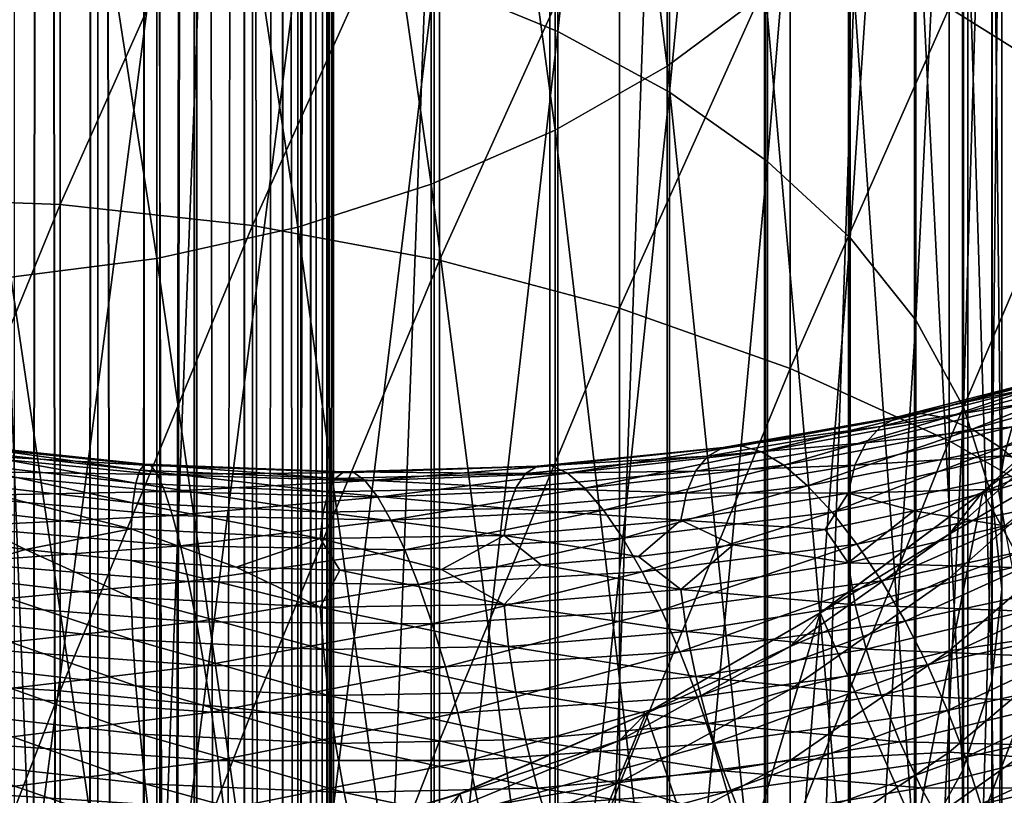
# Model space of a CAD drawing. Header units: metres. Extents: x -44 to 117, y -432 to 89.
# Tile 897 of 1056: x 1.15 to 8.52, y -79.23 to -73.42. Entities that reach past the tile are written whole.
import ezdxf

# ---------------------------------------------------------------- set-up
doc = ezdxf.new("R2010")
doc.units = ezdxf.units.M
doc.layers.add('solid_125568', color=7, linetype='CONTINUOUS')

msp = doc.modelspace()

# ---------------------------------------------------------------- linework, layer by layer
at = {"layer": 'solid_125568'}
for points in [[(2.474857, -15, 447.525116), (2.48031, -205, 447.530579), (2.063026, -205, 447.172638)], [(2.44949, -21, 447.5), (2.474857, -15, 447.525116), (2.063026, -205, 447.172638)], [(2.44949, -21, 452.5), (2.473318, -205, 452.47644), (2.474878, -15, 452.474854)], [(2.474878, -15, 452.474854), (2.473318, -205, 452.47644), (2.83059, -205, 452.058594)], [(2.474857, -15, 447.525116), (2.83155, -15, 447.942749), (2.48031, -205, 447.530579)], [(2.831564, -15, 452.057251), (2.474878, -15, 452.474854), (2.83059, -205, 452.058594)], [(2.83155, -15, 447.942749), (2.836399, -205, 447.949432), (2.48031, -205, 447.530579)], [(2.831564, -15, 452.057251), (2.83059, -205, 452.058594), (3.118023, -205, 451.589935)], [(2.83155, -15, 447.942749), (3.118521, -15, 448.411041), (2.836399, -205, 447.949432)], [(3.118528, -15, 451.588959), (2.831564, -15, 452.057251), (3.118023, -205, 451.589935)], [(3.118521, -15, 448.411041), (3.122506, -205, 448.418884), (2.836399, -205, 447.949432)], [(3.118528, -15, 451.588959), (3.118023, -205, 451.589935), (3.328528, -205, 451.082092)], [(3.118521, -15, 448.411041), (3.328702, -15, 448.918457), (3.122506, -205, 448.418884)], [(3.328704, -15, 451.081543), (3.118528, -15, 451.588959), (3.328528, -205, 451.082092)], [(3.328702, -15, 448.918457), (3.331574, -205, 448.927338), (3.122506, -205, 448.418884)], [(3.328704, -15, 451.081543), (3.328528, -205, 451.082092), (3.456909, -205, 450.547516)], [(3.328702, -15, 448.918457), (3.456913, -15, 449.452484), (3.331574, -205, 448.927338)], [(3.456913, -15, 450.547485), (3.328704, -15, 451.081543), (3.456909, -205, 450.547516)], [(3.456913, -15, 449.452484), (3.458443, -205, 449.46225), (3.331574, -205, 448.927338)], [(3.456913, -15, 450.547485), (3.456909, -205, 450.547516), (3.5, -205, 450)], [(3.456913, -15, 449.452484), (3.5, -15, 450), (3.458443, -205, 449.46225)], [(3.5, -15, 450), (3.456913, -15, 450.547485), (3.5, -205, 450)], [(3.5, -15, 450), (3.5, -205, 450), (3.458443, -205, 449.46225)], [(2.090868, -21.306822, 447.193176), (2.44949, -21, 447.5), (2.063026, -205, 447.172638)], [(2.44949, -21, 452.5), (2.090868, -21.30682, 452.806824), (2.473318, -205, 452.47644)], [(1.716967, -21.549931, 446.950073), (2.090868, -21.306822, 447.193176), (2.063026, -205, 447.172638)], [(2.090868, -21.30682, 452.806824), (1.716968, -21.549931, 453.049927), (2.055024, -205, 452.83316)], [(2.090868, -21.30682, 452.806824), (2.055024, -205, 452.83316), (2.473318, -205, 452.47644)], [(1.336233, -21.73488, 446.765106), (1.716967, -21.549931, 446.950073), (1.594842, -205, 446.884491)], [(1.716968, -21.549931, 453.049927), (1.336233, -21.73488, 453.234894), (1.586027, -205, 453.120026)], [(1.716968, -21.549931, 453.049927), (1.586027, -205, 453.120026), (2.055024, -205, 452.83316)], [(1.716967, -21.549931, 446.950073), (2.063026, -205, 447.172638), (1.594842, -205, 446.884491)], [(0.953611, -21.867588, 446.632416), (1.336233, -21.73488, 446.765106), (1.087309, -205, 446.673187)], [(1.336233, -21.73488, 453.234894), (0.953612, -21.867586, 453.367584), (1.077899, -205, 453.329895)], [(1.336233, -21.73488, 453.234894), (1.077899, -205, 453.329895), (1.586027, -205, 453.120026)], [(1.336233, -21.73488, 446.765106), (1.594842, -205, 446.884491), (1.087309, -205, 446.673187)], [(0.000016, -93, 354.5), (1.73544, -93, 354.402527), (0.00006, -48, 354.5)], [(1.73544, -93, 354.402527), (1.73526, -48, 354.402557), (0.00006, -48, 354.5)], [(1.73544, -93, 354.402527), (3.448681, -48, 354.111481), (1.73526, -48, 354.402557)], [(1.73544, -93, 354.402527), (3.44908, -93, 354.111389), (3.448681, -48, 354.111481)], [(3.44908, -93, 354.111389), (5.118826, -48, 353.630371), (3.448681, -48, 354.111481)], [(3.44908, -93, 354.111389), (5.119324, -93, 353.630188), (5.118826, -48, 353.630371)], [(5.119324, -93, 353.630188), (6.724775, -48, 352.96521), (5.118826, -48, 353.630371)], [(5.119324, -93, 353.630188), (6.725178, -93, 352.965027), (6.724775, -48, 352.96521)], [(6.725178, -93, 352.965027), (8.246156, -48, 352.124451), (6.724775, -48, 352.96521)], [(6.725178, -93, 352.965027), (8.246531, -93, 352.124207), (8.246156, -48, 352.124451)], [(8.246531, -93, 352.124207), (9.663789, -48, 351.118622), (8.246156, -48, 352.124451)], [(8.246531, -93, 352.124207), (9.664078, -93, 351.118408), (9.663789, -48, 351.118622)], [(4.252891, -73.128647, 910.017212), (5.178002, -73.510963, 909.53064), (5.178002, -65.387512, 902.91156)], [(5.178002, -65.387512, 902.91156), (5.178002, -73.510963, 909.53064), (6.01434, -65.869667, 902.357666)], [(5.178002, -73.510963, 909.53064), (6.01434, -73.964684, 908.953247), (6.01434, -65.869667, 902.357666)], [(6.01434, -65.869667, 902.357666), (6.01434, -73.964684, 908.953247), (6.747565, -66.419449, 901.726135)], [(6.01434, -73.964684, 908.953247), (6.747565, -74.482033, 908.294861), (6.747565, -66.419449, 901.726135)], [(6.747565, -66.419449, 901.726135), (6.747565, -74.482033, 908.294861), (7.365107, -67.027405, 901.02771)], [(5.997018, -66.464279, 886.694702), (5.997018, -73.768776, 893.283569), (5.158569, -66.971985, 886.16748)], [(6.732651, -73.22039, 893.913574), (5.997018, -73.768776, 893.283569), (5.997018, -66.464279, 886.694702)], [(5.158569, -66.971985, 886.16748), (5.158569, -74.249352, 892.731506), (4.231679, -67.399345, 885.723694)], [(5.997018, -73.768776, 893.283569), (5.158569, -74.249352, 892.731506), (5.158569, -66.971985, 886.16748)], [(6.747565, -74.482033, 908.294861), (7.365107, -75.054138, 907.566833), (7.365107, -67.027405, 901.02771)], [(7.365107, -67.027405, 901.02771), (7.365107, -75.054138, 907.566833), (7.856378, -67.683136, 900.274475)], [(4.231679, -67.399345, 885.723694), (4.231679, -74.653877, 892.266846), (3.232239, -67.739037, 885.370911)], [(5.158569, -74.249352, 892.731506), (4.231679, -74.653877, 892.266846), (4.231679, -67.399345, 885.723694)], [(7.365107, -75.054138, 907.566833), (7.856378, -75.671196, 906.781555), (7.856378, -67.683136, 900.274475)], [(7.856378, -67.683136, 900.274475), (7.856378, -75.671196, 906.781555), (8.212955, -68.375389, 899.479248)], [(3.232239, -67.739037, 885.370911), (3.232239, -74.97541, 891.897461), (2.177384, -67.985237, 885.115295)], [(4.231679, -74.653877, 892.266846), (3.232239, -74.97541, 891.897461), (3.232239, -67.739037, 885.370911)], [(2.177384, -67.985237, 885.115295), (2.177384, -75.208466, 891.629761), (1.085199, -68.133713, 884.96106)], [(3.232239, -74.97541, 891.897461), (2.177384, -75.208466, 891.629761), (2.177384, -67.985237, 885.115295)], [(2.177384, -75.208466, 891.629761), (1.085199, -75.348999, 891.468262), (1.085199, -68.133713, 884.96106)], [(7.856378, -75.671196, 906.781555), (8.212955, -76.322617, 905.952576), (8.212955, -68.375389, 899.479248)], [(8.212955, -68.375389, 899.479248), (8.212955, -76.322617, 905.952576), (8.428726, -69.0923, 898.655701)], [(8.212955, -76.322617, 905.952576), (8.428726, -76.997253, 905.093994), (8.428726, -69.0923, 898.655701)], [(8.428726, -69.0923, 898.655701), (8.428726, -76.997253, 905.093994), (8.499991, -69.821579, 897.817932)], [(8.499991, -69.821579, 897.817932), (8.499991, -77.683517, 904.220703), (8.425529, -70.55072, 896.980347)], [(8.428726, -76.997253, 905.093994), (8.499991, -77.683517, 904.220703), (8.499991, -69.821579, 897.817932)], [(8.425529, -70.55072, 896.980347), (8.425529, -78.369652, 903.347473), (8.206614, -71.26722, 896.157227)], [(8.499991, -77.683517, 904.220703), (8.425529, -78.369652, 903.347473), (8.425529, -70.55072, 896.980347)], [(9.192389, -74.012985, 200.850266), (8.105368, -73.332054, 200.157455), (9.192389, -71.066658, 203.98555)], [(8.206614, -71.26722, 896.157227), (8.206614, -79.043892, 902.489441), (7.847002, -71.958794, 895.362793)], [(8.425529, -78.369652, 903.347473), (8.206614, -79.043892, 902.489441), (8.206614, -71.26722, 896.157227)], [(0, -74.753578, 195.039856), (0, -71.343979, 198.134705), (1.455538, -71.401276, 198.192993)], [(1.455538, -74.806068, 195.102524), (0, -74.753578, 195.039856), (1.455538, -71.401276, 198.192993)], [(1.455538, -74.806068, 195.102524), (1.455538, -71.401276, 198.192993), (2.892772, -71.572449, 198.367157)], [(2.892772, -74.962891, 195.289703), (1.455538, -74.806068, 195.102524), (2.892772, -71.572449, 198.367157)], [(2.892772, -74.962891, 195.289703), (2.892772, -71.572449, 198.367157), (4.293628, -71.855347, 198.654984)], [(4.293628, -75.222061, 195.599075), (2.892772, -74.962891, 195.289703), (4.293628, -71.855347, 198.654984)], [(4.293628, -75.222061, 195.599075), (4.293628, -71.855347, 198.654984), (5.640489, -72.246407, 199.052872)], [(7.847002, -71.958794, 895.362793), (7.847002, -79.694687, 901.661255), (7.352857, -72.613594, 894.610596)], [(8.206614, -79.043892, 902.489441), (7.847002, -79.694687, 901.661255), (7.847002, -71.958794, 895.362793)], [(5.640489, -75.580322, 196.026718), (4.293628, -75.222061, 195.599075), (5.640489, -72.246407, 199.052872)], [(5.640489, -75.580322, 196.026718), (5.640489, -72.246407, 199.052872), (6.916417, -72.740715, 199.555801)], [(1.109473, -72.468918, 910.85675), (1.109473, -80.98526, 917.106445), (2.201037, -72.603119, 910.685974)], [(1.109473, -80.98526, 917.106445), (2.201037, -81.11071, 916.929138), (2.201037, -72.603119, 910.685974)], [(2.201037, -72.603119, 910.685974), (2.201037, -81.11071, 916.929138), (3.254865, -72.824303, 910.404541)], [(7.352857, -72.613594, 894.610596), (7.352857, -80.310867, 900.877136), (6.732651, -73.22039, 893.913574)], [(7.847002, -79.694687, 901.661255), (7.352857, -80.310867, 900.877136), (7.352857, -72.613594, 894.610596)], [(6.916417, -76.033173, 196.567291), (5.640489, -75.580322, 196.026718), (6.916417, -72.740715, 199.555801)], [(6.916417, -76.033173, 196.567291), (6.916417, -72.740715, 199.555801), (8.105368, -73.332054, 200.157455)], [(2.201037, -81.11071, 916.929138), (3.254865, -81.317474, 916.636963), (3.254865, -72.824303, 910.404541)], [(3.254865, -72.824303, 910.404541), (3.254865, -81.317474, 916.636963), (4.252891, -73.128647, 910.017212)], [(3.254865, -81.317474, 916.636963), (4.252891, -81.601974, 916.234802), (4.252891, -73.128647, 910.017212)], [(4.252891, -73.128647, 910.017212), (4.252891, -81.601974, 916.234802), (5.178002, -73.510963, 909.53064)], [(6.732651, -73.22039, 893.913574), (6.732651, -80.881874, 900.150452), (5.997018, -73.768776, 893.283569)], [(7.352857, -80.310867, 900.877136), (6.732651, -80.881874, 900.150452), (6.732651, -73.22039, 893.913574)], [(8.105368, -76.574921, 197.213959), (6.916417, -76.033173, 196.567291), (8.105368, -73.332054, 200.157455)], [(8.105368, -76.574921, 197.213959), (8.105368, -73.332054, 200.157455), (9.192389, -74.012985, 200.850266)], [(4.252891, -81.601974, 916.234802), (5.178002, -81.959366, 915.729675), (5.178002, -73.510963, 909.53064)], [(5.178002, -73.510963, 909.53064), (5.178002, -81.959366, 915.729675), (6.01434, -73.964684, 908.953247)], [(5.997018, -73.768776, 893.283569), (5.997018, -81.397919, 899.493713), (5.158569, -74.249352, 892.731506)], [(6.732651, -80.881874, 900.150452), (5.997018, -81.397919, 899.493713), (5.997018, -73.768776, 893.283569)], [(5.178002, -81.959366, 915.729675), (6.01434, -82.383499, 915.130188), (6.01434, -73.964684, 908.953247)], [(6.01434, -73.964684, 908.953247), (6.01434, -82.383499, 915.130188), (6.747565, -74.482033, 908.294861)], [(9.192389, -77.198746, 197.958603), (8.105368, -76.574921, 197.213959), (9.192389, -74.012985, 200.850266)], [(5.158569, -74.249352, 892.731506), (5.158569, -81.850143, 898.918213), (4.231679, -74.653877, 892.266846)], [(5.997018, -81.397919, 899.493713), (5.158569, -81.850143, 898.918213), (5.158569, -74.249352, 892.731506)], [(6.01434, -82.383499, 915.130188), (6.747565, -82.867119, 914.446655), (6.747565, -74.482033, 908.294861)], [(6.747565, -74.482033, 908.294861), (6.747565, -82.867119, 914.446655), (7.365107, -75.054138, 907.566833)], [(4.231679, -74.653877, 892.266846), (4.231679, -82.23082, 898.433777), (3.232239, -74.97541, 891.897461)], [(5.158569, -81.850143, 898.918213), (4.231679, -82.23082, 898.433777), (4.231679, -74.653877, 892.266846)], [(0, -78.356697, 192.254593), (0, -74.753578, 195.039856), (1.455538, -74.806068, 195.102524)], [(1.455538, -78.445297, 192.291885), (0, -78.356697, 192.254593), (1.455538, -74.806068, 195.102524)], [(1.455538, -78.445297, 192.291885), (1.455538, -74.806068, 195.102524), (2.892772, -74.962891, 195.289703)], [(2.892772, -78.586769, 192.490921), (1.455538, -78.445297, 192.291885), (2.892772, -74.962891, 195.289703)], [(3.232239, -74.97541, 891.897461), (3.232239, -82.533386, 898.048706), (2.177384, -75.208466, 891.629761)], [(2.892772, -78.586769, 192.490921), (2.892772, -74.962891, 195.289703), (4.293628, -75.222061, 195.599075)], [(4.231679, -82.23082, 898.433777), (3.232239, -82.533386, 898.048706), (3.232239, -74.97541, 891.897461)], [(6.747565, -82.867119, 914.446655), (7.365107, -83.401917, 913.690796), (7.365107, -75.054138, 907.566833)], [(7.365107, -75.054138, 907.566833), (7.365107, -83.401917, 913.690796), (7.856378, -75.671196, 906.781555)], [(2.177384, -75.208466, 891.629761), (2.177384, -82.752693, 897.769653), (1.085199, -75.348999, 891.468262)], [(3.232239, -82.533386, 898.048706), (2.177384, -82.752693, 897.769653), (2.177384, -75.208466, 891.629761)], [(4.293628, -78.820587, 192.81987), (2.892772, -78.586769, 192.490921), (4.293628, -75.222061, 195.599075)], [(4.293628, -78.820587, 192.81987), (4.293628, -75.222061, 195.599075), (5.640489, -75.580322, 196.026718)], [(2.177384, -82.752693, 897.769653), (1.085199, -82.884941, 897.601318), (1.085199, -75.348999, 891.468262)], [(5.640489, -79.143791, 193.274597), (4.293628, -78.820587, 192.81987), (5.640489, -75.580322, 196.026718)], [(5.640489, -79.143791, 193.274597), (5.640489, -75.580322, 196.026718), (6.916417, -76.033173, 196.567291)], [(7.365107, -83.401917, 913.690796), (7.856378, -83.978745, 912.875488), (7.856378, -75.671196, 906.781555)], [(7.856378, -75.671196, 906.781555), (7.856378, -83.978745, 912.875488), (8.212955, -76.322617, 905.952576)], [(8.357936, -76.956947, 266.5), (8.356239, -76.95858, 239.5), (9.455857, -75.921143, 239.5)], [(9.192389, -76.305008, 236.662247), (9.455857, -75.921143, 239.5), (8.356239, -76.95858, 239.5)], [(9.453928, -75.921875, 266.5), (8.357936, -76.956947, 266.5), (9.455857, -75.921143, 239.5)], [(9.211589, -78.528656, 266.5), (8.357936, -76.956947, 266.5), (9.453928, -75.921875, 266.5)], [(6.916417, -79.552338, 193.84938), (5.640489, -79.143791, 193.274597), (6.916417, -76.033173, 196.567291)], [(6.916417, -79.552338, 193.84938), (6.916417, -76.033173, 196.567291), (8.105368, -76.574921, 197.213959)], [(7.733054, -76.393013, 891.639648), (8.962876, -76.077103, 892.539978), (7.895011, -76.370049, 891.294373)], [(8.802794, -76.162971, 892.868958), (8.962876, -76.077103, 892.539978), (7.733054, -76.393013, 891.639648)], [(7.895011, -76.370049, 891.294373), (9.150481, -76.040634, 892.208252), (8.078006, -76.401108, 890.952087)], [(8.962876, -76.077103, 892.539978), (9.150481, -76.040634, 892.208252), (7.895011, -76.370049, 891.294373)], [(9.150481, -76.040634, 892.208252), (9.362463, -76.05674, 891.88147), (8.078006, -76.401108, 890.952087)], [(8.078006, -76.401108, 890.952087), (9.362463, -76.05674, 891.88147), (8.278832, -76.487801, 890.6203)], [(9.362463, -76.05674, 891.88147), (9.595139, -76.127312, 891.566711), (8.278832, -76.487801, 890.6203)], [(7.59487, -76.467056, 891.980164), (8.802794, -76.162971, 892.868958), (7.733054, -76.393013, 891.639648)], [(8.673294, -76.295074, 893.187622), (8.802794, -76.162971, 892.868958), (7.59487, -76.467056, 891.980164)], [(8.278832, -76.487801, 890.6203), (9.595139, -76.127312, 891.566711), (8.492604, -76.626076, 890.305176)], [(9.595139, -76.127312, 891.566711), (9.842867, -76.248672, 891.269775), (8.492604, -76.626076, 890.305176)], [(7.483106, -76.589233, 892.308044), (8.673294, -76.295074, 893.187622), (7.59487, -76.467056, 891.980164)], [(8.577416, -76.470268, 893.488342), (8.673294, -76.295074, 893.187622), (7.483106, -76.589233, 892.308044)], [(8.105368, -77.273376, 236.739227), (9.192389, -76.305008, 236.662247), (8.356239, -76.95858, 239.5)], [(9.192389, -76.642624, 233.839539), (9.192389, -76.305008, 236.662247), (8.105368, -77.273376, 236.739227)], [(8.492604, -76.626076, 890.305176), (9.842867, -76.248672, 891.269775), (8.714148, -76.810371, 890.012756)], [(6.550176, -76.612778, 890.487244), (7.895011, -76.370049, 891.294373), (6.702114, -76.656662, 890.131897)], [(7.733054, -76.393013, 891.639648), (7.895011, -76.370049, 891.294373), (6.550176, -76.612778, 890.487244)], [(7.895011, -76.370049, 891.294373), (8.078006, -76.401108, 890.952087), (6.702114, -76.656662, 890.131897)], [(7.856378, -83.978745, 912.875488), (8.212955, -84.587692, 912.014771), (8.212955, -76.322617, 905.952576)], [(8.212955, -76.322617, 905.952576), (8.212955, -84.587692, 912.014771), (8.428726, -76.997253, 905.093994)], [(8.5182, -76.685387, 893.763428), (9.077578, -76.753189, 894.497192), (9.590042, -76.330971, 894.725952)], [(8.5182, -76.685387, 893.763428), (9.590042, -76.330971, 894.725952), (8.577416, -76.470268, 893.488342)], [(6.4157, -76.624146, 890.844055), (7.733054, -76.393013, 891.639648), (6.550176, -76.612778, 890.487244)], [(7.59487, -76.467056, 891.980164), (7.733054, -76.393013, 891.639648), (6.4157, -76.624146, 890.844055)], [(6.702114, -76.656662, 890.131897), (8.078006, -76.401108, 890.952087), (6.868817, -76.757187, 889.785706)], [(8.078006, -76.401108, 890.952087), (8.278832, -76.487801, 890.6203), (6.868817, -76.757187, 889.785706)], [(6.30098, -76.688019, 891.194336), (7.59487, -76.467056, 891.980164), (6.4157, -76.624146, 890.844055)], [(7.483106, -76.589233, 892.308044), (7.59487, -76.467056, 891.980164), (6.30098, -76.688019, 891.194336)], [(6.868817, -76.757187, 889.785706), (8.278832, -76.487801, 890.6203), (7.046213, -76.90995, 889.455261)], [(8.278832, -76.487801, 890.6203), (8.492604, -76.626076, 890.305176), (7.046213, -76.90995, 889.455261)], [(7.400384, -76.756615, 892.615417), (8.577416, -76.470268, 893.488342), (7.483106, -76.589233, 892.308044)], [(8.5182, -76.685387, 893.763428), (8.577416, -76.470268, 893.488342), (7.400384, -76.756615, 892.615417)], [(0.565927, -76.629974, 889.187927), (2.051197, -76.793114, 889.512878), (0.576592, -76.587975, 888.817993)], [(0.576592, -76.587975, 888.817993), (2.088817, -76.748604, 889.144836), (0.589185, -76.601418, 888.438171)], [(2.051197, -76.793114, 889.512878), (2.088817, -76.748604, 889.144836), (0.576592, -76.587975, 888.817993)], [(0.589185, -76.601418, 888.438171), (2.132986, -76.759247, 888.767212), (0.603383, -76.672615, 888.056946)], [(2.088817, -76.748604, 889.144836), (2.132986, -76.759247, 888.767212), (0.589185, -76.601418, 888.438171)], [(6.208218, -76.801651, 891.530029), (7.483106, -76.589233, 892.308044), (6.30098, -76.688019, 891.194336)], [(7.400384, -76.756615, 892.615417), (7.483106, -76.589233, 892.308044), (6.208218, -76.801651, 891.530029)], [(8.105368, -80.041077, 194.536987), (6.916417, -79.552338, 193.84938), (8.105368, -76.574921, 197.213959)], [(8.105368, -80.041077, 194.536987), (8.105368, -76.574921, 197.213959), (9.192389, -77.198746, 197.958603)], [(0.557411, -76.725105, 889.539612), (2.020859, -76.890404, 889.862915), (0.565927, -76.629974, 889.187927)], [(2.020859, -76.890404, 889.862915), (2.051197, -76.793114, 889.512878), (0.565927, -76.629974, 889.187927)], [(0.603383, -76.672615, 888.056946), (2.182867, -76.8274, 888.388367), (0.618779, -76.802429, 887.682434)], [(2.132986, -76.759247, 888.767212), (2.182867, -76.8274, 888.388367), (0.603383, -76.672615, 888.056946)], [(5.025391, -76.763748, 890.159973), (6.4157, -76.624146, 890.844055), (5.130856, -76.761917, 889.793884)], [(6.30098, -76.688019, 891.194336), (6.4157, -76.624146, 890.844055), (5.025391, -76.763748, 890.159973)], [(5.130856, -76.761917, 889.793884), (6.550176, -76.612778, 890.487244), (5.250009, -76.816345, 889.42804)], [(6.4157, -76.624146, 890.844055), (6.550176, -76.612778, 890.487244), (5.130856, -76.761917, 889.793884)], [(6.550176, -76.612778, 890.487244), (6.702114, -76.656662, 890.131897), (5.250009, -76.816345, 889.42804)], [(5.250009, -76.816345, 889.42804), (6.702114, -76.656662, 890.131897), (5.380694, -76.928215, 889.070251)], [(6.702114, -76.656662, 890.131897), (6.868817, -76.757187, 889.785706), (5.380694, -76.928215, 889.070251)], [(7.046213, -76.90995, 889.455261), (8.492604, -76.626076, 890.305176), (7.230024, -77.109039, 889.146851)], [(8.492604, -76.626076, 890.305176), (8.714148, -76.810371, 890.012756), (7.230024, -77.109039, 889.146851)], [(7.349323, -76.96627, 892.894409), (8.474731, -76.937073, 893.979919), (8.5182, -76.685387, 893.763428)], [(7.349323, -76.96627, 892.894409), (8.5182, -76.685387, 893.763428), (7.400384, -76.756615, 892.615417)], [(8.105368, -77.60183, 233.993103), (9.192389, -76.642624, 233.839539), (8.105368, -77.273376, 236.739227)], [(9.192389, -77.203087, 231.052521), (9.192389, -76.642624, 233.839539), (8.105368, -77.60183, 233.993103)], [(8.5182, -76.685387, 893.763428), (8.474731, -76.937073, 893.979919), (9.077578, -76.753189, 894.497192)], [(0.551239, -76.871048, 889.864502), (1.998511, -77.038101, 890.186523), (0.557411, -76.725105, 889.539612)], [(1.998511, -77.038101, 890.186523), (2.020859, -76.890404, 889.862915), (0.557411, -76.725105, 889.539612)], [(2.051197, -76.793114, 889.512878), (3.513306, -76.855293, 889.956909), (2.088817, -76.748604, 889.144836)], [(2.088817, -76.748604, 889.144836), (3.577457, -76.806267, 889.592834), (2.132986, -76.759247, 888.767212)], [(3.513306, -76.855293, 889.956909), (3.577457, -76.806267, 889.592834), (2.088817, -76.748604, 889.144836)], [(4.93544, -76.819252, 890.518127), (6.30098, -76.688019, 891.194336), (5.025391, -76.763748, 890.159973)], [(6.208218, -76.801651, 891.530029), (6.30098, -76.688019, 891.194336), (4.93544, -76.819252, 890.518127)], [(5.380694, -76.928215, 889.070251), (6.868817, -76.757187, 889.785706), (5.519696, -77.092857, 888.727478)], [(6.868817, -76.757187, 889.785706), (7.046213, -76.90995, 889.455261), (5.519696, -77.092857, 888.727478)], [(6.139586, -76.962303, 891.843079), (7.400384, -76.756615, 892.615417), (6.208218, -76.801651, 891.530029)], [(7.349323, -76.96627, 892.894409), (7.400384, -76.756615, 892.615417), (6.139586, -76.962303, 891.843079)], [(8.518891, -77.211128, 894.198242), (9.077578, -76.753189, 894.497192), (8.474731, -76.937073, 893.979919)], [(0.618779, -76.802429, 887.682434), (2.237457, -76.953995, 888.016418), (0.634911, -76.985733, 887.32196)], [(2.182867, -76.8274, 888.388367), (2.237457, -76.953995, 888.016418), (0.618779, -76.802429, 887.682434)], [(2.020859, -76.890404, 889.862915), (3.461489, -76.956413, 890.303772), (2.051197, -76.793114, 889.512878)], [(3.461489, -76.956413, 890.303772), (3.513306, -76.855293, 889.956909), (2.051197, -76.793114, 889.512878)], [(2.132986, -76.759247, 888.767212), (3.652702, -76.811798, 889.219788), (2.182867, -76.8274, 888.388367)], [(3.577457, -76.806267, 889.592834), (3.652702, -76.811798, 889.219788), (2.132986, -76.759247, 888.767212)], [(3.652702, -76.811798, 889.219788), (3.737703, -76.874336, 888.846069), (2.182867, -76.8274, 888.388367)], [(2.182867, -76.8274, 888.388367), (3.737703, -76.874336, 888.846069), (2.237457, -76.953995, 888.016418)], [(3.513306, -76.855293, 889.956909), (4.93544, -76.819252, 890.518127), (3.577457, -76.806267, 889.592834)], [(4.862733, -76.925835, 890.860168), (4.93544, -76.819252, 890.518127), (3.513306, -76.855293, 889.956909)], [(3.577457, -76.806267, 889.592834), (5.025391, -76.763748, 890.159973), (3.652702, -76.811798, 889.219788)], [(4.93544, -76.819252, 890.518127), (5.025391, -76.763748, 890.159973), (3.577457, -76.806267, 889.592834)], [(3.652702, -76.811798, 889.219788), (5.130856, -76.761917, 889.793884), (3.737703, -76.874336, 888.846069)], [(5.025391, -76.763748, 890.159973), (5.130856, -76.761917, 889.793884), (3.652702, -76.811798, 889.219788)], [(5.130856, -76.761917, 889.793884), (5.250009, -76.816345, 889.42804), (3.737703, -76.874336, 888.846069)], [(3.737703, -76.874336, 888.846069), (5.250009, -76.816345, 889.42804), (3.830871, -76.994926, 888.479675)], [(5.250009, -76.816345, 889.42804), (5.380694, -76.928215, 889.070251), (3.830871, -76.994926, 888.479675)], [(4.862733, -76.925835, 890.860168), (6.208218, -76.801651, 891.530029), (4.93544, -76.819252, 890.518127)], [(6.139586, -76.962303, 891.843079), (6.208218, -76.801651, 891.530029), (4.862733, -76.925835, 890.860168)], [(7.230024, -77.109039, 889.146851), (8.714148, -76.810371, 890.012756), (7.416009, -77.348526, 888.866821)], [(8.714148, -76.810371, 890.012756), (8.938321, -77.035118, 889.749023), (7.416009, -77.348526, 888.866821)], [(0.547602, -77.06546, 890.154175), (1.984857, -77.233826, 890.475342), (0.551239, -76.871048, 889.864502)], [(1.984857, -77.233826, 890.475342), (1.998511, -77.038101, 890.186523), (0.551239, -76.871048, 889.864502)], [(1.998511, -77.038101, 890.186523), (3.423217, -77.10717, 890.624939), (2.020859, -76.890404, 889.862915)], [(3.423217, -77.10717, 890.624939), (3.461489, -76.956413, 890.303772), (2.020859, -76.890404, 889.862915)], [(3.737703, -76.874336, 888.846069), (3.830871, -76.994926, 888.479675), (2.237457, -76.953995, 888.016418)], [(3.461489, -76.956413, 890.303772), (4.862733, -76.925835, 890.860168), (3.513306, -76.855293, 889.956909)], [(2.237457, -76.953995, 888.016418), (2.295357, -77.133987, 887.658508), (0.634911, -76.985733, 887.32196)], [(2.237457, -76.953995, 888.016418), (3.830871, -76.994926, 888.479675), (2.295357, -77.133987, 887.658508)], [(3.423217, -77.10717, 890.624939), (4.808973, -77.080925, 891.177856), (3.461489, -76.956413, 890.303772)], [(4.808973, -77.080925, 891.177856), (4.862733, -76.925835, 890.860168), (3.461489, -76.956413, 890.303772)], [(3.830871, -76.994926, 888.479675), (5.380694, -76.928215, 889.070251), (3.929885, -77.168671, 888.127747)], [(5.380694, -76.928215, 889.070251), (5.519696, -77.092857, 888.727478), (3.929885, -77.168671, 888.127747)], [(4.808973, -77.080925, 891.177856), (6.139586, -76.962303, 891.843079), (4.862733, -76.925835, 890.860168)], [(6.09726, -77.167236, 892.125427), (6.139586, -76.962303, 891.843079), (4.808973, -77.080925, 891.177856)], [(5.519696, -77.092857, 888.727478), (7.046213, -76.90995, 889.455261), (5.663684, -77.304062, 888.40625)], [(7.046213, -76.90995, 889.455261), (7.230024, -77.109039, 889.146851), (5.663684, -77.304062, 888.40625)], [(6.09726, -77.167236, 892.125427), (7.349323, -76.96627, 892.894409), (6.139586, -76.962303, 891.843079)], [(6.09726, -77.167236, 892.125427), (7.177726, -77.238167, 893.027832), (7.349323, -76.96627, 892.894409)], [(8.357936, -76.956947, 266.5), (7.141938, -77.86129, 266.5), (8.356239, -76.95858, 239.5)], [(7.856409, -79.491203, 266.5), (7.141938, -77.86129, 266.5), (8.357936, -76.956947, 266.5)], [(7.141938, -77.86129, 266.5), (7.143617, -77.861343, 239.5), (8.356239, -76.95858, 239.5)], [(8.105368, -77.273376, 236.739227), (8.356239, -76.95858, 239.5), (7.143617, -77.861343, 239.5)], [(7.349323, -76.96627, 892.894409), (7.177726, -77.238167, 893.027832), (7.840832, -77.099136, 893.489746)], [(7.349323, -76.96627, 892.894409), (7.840832, -77.099136, 893.489746), (8.474731, -76.937073, 893.979919)], [(8.518891, -77.211128, 894.198242), (8.474731, -76.937073, 893.979919), (7.840832, -77.099136, 893.489746)], [(9.211589, -78.528656, 266.5), (7.856409, -79.491203, 266.5), (8.357936, -76.956947, 266.5)], [(0.634911, -76.985733, 887.32196), (2.295357, -77.133987, 887.658508), (0.651469, -77.215881, 886.982483)], [(1.984857, -77.233826, 890.475342), (3.399701, -77.305107, 890.912231), (1.998511, -77.038101, 890.186523)], [(3.399701, -77.305107, 890.912231), (3.423217, -77.10717, 890.624939), (1.998511, -77.038101, 890.186523)], [(3.830871, -76.994926, 888.479675), (3.929885, -77.168671, 888.127747), (2.295357, -77.133987, 887.658508)], [(7.416009, -77.348526, 888.866821), (8.938321, -77.035118, 889.749023), (7.599843, -77.622498, 888.621643)], [(8.938321, -77.035118, 889.749023), (9.159904, -77.294754, 889.519897), (7.599843, -77.622498, 888.621643)], [(8.212955, -84.587692, 912.014771), (8.428726, -85.218338, 911.123474), (8.428726, -76.997253, 905.093994)], [(8.428726, -76.997253, 905.093994), (8.428726, -85.218338, 911.123474), (8.499991, -77.683517, 904.220703)], [(0.547602, -77.06546, 890.154175), (0.402541, -77.27681, 890.368713), (1.194585, -77.387527, 890.524475)], [(0.547602, -77.06546, 890.154175), (1.194585, -77.387527, 890.524475), (1.984857, -77.233826, 890.475342)], [(3.399701, -77.305107, 890.912231), (4.775862, -77.281937, 891.462952), (3.423217, -77.10717, 890.624939)], [(4.775862, -77.281937, 891.462952), (4.808973, -77.080925, 891.177856), (3.423217, -77.10717, 890.624939)], [(3.929885, -77.168671, 888.127747), (5.519696, -77.092857, 888.727478), (4.0324, -77.389153, 887.796997)], [(5.519696, -77.092857, 888.727478), (5.663684, -77.304062, 888.40625), (4.0324, -77.389153, 887.796997)], [(4.775862, -77.281937, 891.462952), (6.09726, -77.167236, 892.125427), (4.808973, -77.080925, 891.177856)], [(5.663684, -77.304062, 888.40625), (7.230024, -77.109039, 889.146851), (5.809366, -77.555611, 888.113281)], [(7.230024, -77.109039, 889.146851), (7.416009, -77.348526, 888.866821), (5.809366, -77.555611, 888.113281)], [(7.349941, -77.488663, 893.327942), (7.840832, -77.099136, 893.489746), (7.177726, -77.238167, 893.027832)], [(7.349941, -77.488663, 893.327942), (8.518891, -77.211128, 894.198242), (7.840832, -77.099136, 893.489746)], [(2.295357, -77.133987, 887.658508), (2.355232, -77.360802, 887.321716), (0.651469, -77.215881, 886.982483)], [(2.295357, -77.133987, 887.658508), (3.929885, -77.168671, 888.127747), (2.355232, -77.360802, 887.321716)], [(3.929885, -77.168671, 888.127747), (4.0324, -77.389153, 887.796997), (2.355232, -77.360802, 887.321716)], [(4.775862, -77.281937, 891.462952), (5.780684, -77.441055, 892.198608), (6.09726, -77.167236, 892.125427)], [(6.09726, -77.167236, 892.125427), (5.780684, -77.441055, 892.198608), (6.489542, -77.352585, 892.59668)], [(6.09726, -77.167236, 892.125427), (6.489542, -77.352585, 892.59668), (7.177726, -77.238167, 893.027832)], [(9.192389, -80.603867, 195.328766), (8.105368, -80.041077, 194.536987), (9.192389, -77.198746, 197.958603)], [(0.651469, -77.215881, 886.982483), (2.355232, -77.360802, 887.321716), (0.668185, -77.486229, 886.671082)], [(1.984857, -77.233826, 890.475342), (1.194585, -77.387527, 890.524475), (1.986503, -77.468834, 890.716614)], [(1.984857, -77.233826, 890.475342), (1.986503, -77.468834, 890.716614), (2.772523, -77.520576, 890.944519)], [(1.984857, -77.233826, 890.475342), (2.772523, -77.520576, 890.944519), (3.399701, -77.305107, 890.912231)], [(7.349941, -77.488663, 893.327942), (7.177726, -77.238167, 893.027832), (6.489542, -77.352585, 892.59668)], [(6.916417, -78.114326, 236.806091), (8.105368, -77.273376, 236.739227), (7.143617, -77.861343, 239.5)], [(8.105368, -77.60183, 233.993103), (8.105368, -77.273376, 236.739227), (6.916417, -78.114326, 236.806091)], [(8.578824, -77.521568, 894.357971), (8.518891, -77.211128, 894.198242), (7.349941, -77.488663, 893.327942)], [(8.105368, -78.147087, 231.281693), (9.192389, -77.203087, 231.052521), (8.105368, -77.60183, 233.993103)], [(9.192389, -77.98288, 228.318726), (9.192389, -77.203087, 231.052521), (8.105368, -78.147087, 231.281693)], [(0.547773, -77.577492, 890.58667), (1.194585, -77.387527, 890.524475), (0.402541, -77.27681, 890.368713)], [(3.399701, -77.305107, 890.912231), (2.772523, -77.520576, 890.944519), (3.547467, -77.543076, 891.207153)], [(3.399701, -77.305107, 890.912231), (4.308494, -77.536942, 891.503845), (4.775862, -77.281937, 891.462952)], [(3.399701, -77.305107, 890.912231), (3.547467, -77.543076, 891.207153), (4.308494, -77.536942, 891.503845)], [(4.0324, -77.389153, 887.796997), (5.663684, -77.304062, 888.40625), (4.136107, -77.649925, 887.494446)], [(5.663684, -77.304062, 888.40625), (5.809366, -77.555611, 888.113281), (4.136107, -77.649925, 887.494446)], [(4.775862, -77.281937, 891.462952), (4.308494, -77.536942, 891.503845), (5.0534, -77.502754, 891.834351)], [(4.775862, -77.281937, 891.462952), (5.0534, -77.502754, 891.834351), (5.780684, -77.441055, 892.198608)], [(7.599843, -77.622498, 888.621643), (9.159904, -77.294754, 889.519897), (7.777095, -77.925072, 888.417419)], [(9.159904, -77.294754, 889.519897), (9.373574, -77.583771, 889.33136), (7.777095, -77.925072, 888.417419)], [(0.547773, -77.577492, 890.58667), (1.985125, -77.747032, 890.907288), (1.194585, -77.387527, 890.524475)], [(2.355232, -77.360802, 887.321716), (2.415785, -77.627869, 887.012939), (0.668185, -77.486229, 886.671082)], [(1.985125, -77.747032, 890.907288), (1.986503, -77.468834, 890.716614), (1.194585, -77.387527, 890.524475)], [(2.355232, -77.360802, 887.321716), (4.0324, -77.389153, 887.796997), (2.415785, -77.627869, 887.012939)], [(4.0324, -77.389153, 887.796997), (4.136107, -77.649925, 887.494446), (2.415785, -77.627869, 887.012939)], [(6.097798, -77.686684, 892.558044), (6.489542, -77.352585, 892.59668), (5.780684, -77.441055, 892.198608)], [(5.809366, -77.555611, 888.113281), (7.416009, -77.348526, 888.866821), (5.95336, -77.841309, 887.855103)], [(7.416009, -77.348526, 888.866821), (7.599843, -77.622498, 888.621643), (5.95336, -77.841309, 887.855103)], [(6.097798, -77.686684, 892.558044), (7.349941, -77.488663, 893.327942), (6.489542, -77.352585, 892.59668)], [(0.668185, -77.486229, 886.671082), (2.415785, -77.627869, 887.012939), (0.684699, -77.790108, 886.394714)], [(1.985125, -77.747032, 890.907288), (3.400064, -77.819946, 891.343994), (1.986503, -77.468834, 890.716614)], [(3.400064, -77.819946, 891.343994), (2.772523, -77.520576, 890.944519), (1.986503, -77.468834, 890.716614)], [(6.097798, -77.686684, 892.558044), (5.780684, -77.441055, 892.198608), (5.0534, -77.502754, 891.834351)], [(7.401653, -77.801422, 893.482666), (7.349941, -77.488663, 893.327942), (6.097798, -77.686684, 892.558044)], [(7.401653, -77.801422, 893.482666), (8.578824, -77.521568, 894.357971), (7.349941, -77.488663, 893.327942)], [(3.400064, -77.819946, 891.343994), (3.547467, -77.543076, 891.207153), (2.772523, -77.520576, 890.944519)], [(3.400064, -77.819946, 891.343994), (4.776315, -77.798859, 891.89502), (3.547467, -77.543076, 891.207153)], [(4.776315, -77.798859, 891.89502), (4.308494, -77.536942, 891.503845), (3.547467, -77.543076, 891.207153)], [(4.136107, -77.649925, 887.494446), (5.809366, -77.555611, 888.113281), (4.238611, -77.944572, 887.226746)], [(5.809366, -77.555611, 888.113281), (5.95336, -77.841309, 887.855103), (4.238611, -77.944572, 887.226746)], [(4.776315, -77.798859, 891.89502), (5.0534, -77.502754, 891.834351), (4.308494, -77.536942, 891.503845)], [(4.776315, -77.798859, 891.89502), (6.097798, -77.686684, 892.558044), (5.0534, -77.502754, 891.834351)], [(8.675366, -77.849724, 894.473755), (8.578824, -77.521568, 894.357971), (7.401653, -77.801422, 893.482666)], [(1.999106, -78.064972, 891.050964), (1.985125, -77.747032, 890.907288), (0.547773, -77.577492, 890.58667)], [(0.551643, -77.895599, 890.730042), (1.999106, -78.064972, 891.050964), (0.547773, -77.577492, 890.58667)], [(2.415785, -77.627869, 887.012939), (2.475632, -77.928604, 886.739197), (0.684699, -77.790108, 886.394714)], [(2.415785, -77.627869, 887.012939), (4.136107, -77.649925, 887.494446), (2.475632, -77.928604, 886.739197)], [(5.95336, -77.841309, 887.855103), (7.599843, -77.622498, 888.621643), (6.092179, -78.154961, 887.638367)], [(7.599843, -77.622498, 888.621643), (7.777095, -77.925072, 888.417419), (6.092179, -78.154961, 887.638367)], [(6.916417, -78.434822, 234.126465), (8.105368, -77.60183, 233.993103), (6.916417, -78.114326, 236.806091)], [(8.105368, -78.147087, 231.281693), (8.105368, -77.60183, 233.993103), (6.916417, -78.434822, 234.126465)], [(7.777095, -77.925072, 888.417419), (9.373574, -77.583771, 889.33136), (7.943309, -78.250343, 888.260437)], [(9.373574, -77.583771, 889.33136), (9.573986, -77.896637, 889.189209), (7.943309, -78.250343, 888.260437)], [(4.136107, -77.649925, 887.494446), (4.238611, -77.944572, 887.226746), (2.475632, -77.928604, 886.739197)], [(6.140704, -78.001373, 892.708557), (6.097798, -77.686684, 892.558044), (4.776315, -77.798859, 891.89502)], [(6.140704, -78.001373, 892.708557), (7.401653, -77.801422, 893.482666), (6.097798, -77.686684, 892.558044)], [(8.499991, -77.683517, 904.220703), (8.499991, -85.859856, 910.216736), (8.425529, -78.369652, 903.347473)], [(8.428726, -85.218338, 911.123474), (8.499991, -85.859856, 910.216736), (8.499991, -77.683517, 904.220703)], [(0.684699, -77.790108, 886.394714), (2.475632, -77.928604, 886.739197), (0.700542, -78.120857, 886.160461)], [(3.423995, -78.137253, 891.489014), (3.400064, -77.819946, 891.343994), (1.985125, -77.747032, 890.907288)], [(1.999106, -78.064972, 891.050964), (3.423995, -78.137253, 891.489014), (1.985125, -77.747032, 890.907288)], [(4.809927, -78.115074, 892.042297), (4.776315, -77.798859, 891.89502), (3.400064, -77.819946, 891.343994)], [(3.423995, -78.137253, 891.489014), (4.809927, -78.115074, 892.042297), (3.400064, -77.819946, 891.343994)], [(4.238611, -77.944572, 887.226746), (5.95336, -77.841309, 887.855103), (4.337404, -78.266663, 887.000793)], [(5.95336, -77.841309, 887.855103), (6.092179, -78.154961, 887.638367), (4.337404, -78.266663, 887.000793)], [(4.809927, -78.115074, 892.042297), (6.140704, -78.001373, 892.708557), (4.776315, -77.798859, 891.89502)], [(5.83595, -78.616356, 266.5), (5.834389, -78.617226, 239.5), (7.143617, -77.861343, 239.5)], [(6.916417, -78.114326, 236.806091), (7.143617, -77.861343, 239.5), (5.834389, -78.617226, 239.5)], [(7.141938, -77.86129, 266.5), (5.83595, -78.616356, 266.5), (7.143617, -77.861343, 239.5)], [(6.412508, -80.291, 266.5), (5.83595, -78.616356, 266.5), (7.141938, -77.86129, 266.5)], [(7.48498, -78.134331, 893.590698), (7.401653, -77.801422, 893.482666), (6.140704, -78.001373, 892.708557)], [(7.856409, -79.491203, 266.5), (6.412508, -80.291, 266.5), (7.141938, -77.86129, 266.5)], [(7.48498, -78.134331, 893.590698), (8.675366, -77.849724, 894.473755), (7.401653, -77.801422, 893.482666)], [(8.805408, -78.187508, 894.543884), (8.675366, -77.849724, 894.473755), (7.48498, -78.134331, 893.590698)], [(2.021757, -78.409126, 891.141479), (1.999106, -78.064972, 891.050964), (0.551643, -77.895599, 890.730042)], [(0.558032, -78.240402, 890.819824), (2.021757, -78.409126, 891.141479), (0.551643, -77.895599, 890.730042)], [(2.475632, -77.928604, 886.739197), (2.533276, -78.256424, 886.507385), (0.700542, -78.120857, 886.160461)], [(2.475632, -77.928604, 886.739197), (4.238611, -77.944572, 887.226746), (2.533276, -78.256424, 886.507385)], [(6.092179, -78.154961, 887.638367), (7.777095, -77.925072, 888.417419), (6.222306, -78.490356, 887.469604)], [(7.777095, -77.925072, 888.417419), (7.943309, -78.250343, 888.260437), (6.222306, -78.490356, 887.469604)], [(7.943309, -78.250343, 888.260437), (9.573986, -77.896637, 889.189209), (8.094531, -78.592087, 888.155823)], [(9.573986, -77.896637, 889.189209), (9.756362, -78.227432, 889.098267), (8.094531, -78.592087, 888.155823)], [(4.238611, -77.944572, 887.226746), (4.337404, -78.266663, 887.000793), (2.533276, -78.256424, 886.507385)], [(6.209872, -78.338318, 892.81012), (6.140704, -78.001373, 892.708557), (4.809927, -78.115074, 892.042297)], [(6.209872, -78.338318, 892.81012), (7.48498, -78.134331, 893.590698), (6.140704, -78.001373, 892.708557)], [(8.105368, -78.905731, 228.62207), (9.192389, -77.98288, 228.318726), (8.105368, -78.147087, 231.281693)], [(9.192389, -78.977089, 225.655426), (9.192389, -77.98288, 228.318726), (8.105368, -78.905731, 228.62207)], [(3.462653, -78.479851, 891.581726), (3.423995, -78.137253, 891.489014), (1.999106, -78.064972, 891.050964)], [(2.021757, -78.409126, 891.141479), (3.462653, -78.479851, 891.581726), (1.999106, -78.064972, 891.050964)], [(0.700542, -78.120857, 886.160461), (2.533276, -78.256424, 886.507385), (0.715218, -78.471802, 885.97522)], [(4.864151, -78.455269, 892.138733), (4.809927, -78.115074, 892.042297), (3.423995, -78.137253, 891.489014)], [(3.462653, -78.479851, 891.581726), (4.864151, -78.455269, 892.138733), (3.423995, -78.137253, 891.489014)], [(4.337404, -78.266663, 887.000793), (6.092179, -78.154961, 887.638367), (4.429952, -78.609772, 886.823303)], [(6.092179, -78.154961, 887.638367), (6.222306, -78.490356, 887.469604), (4.429952, -78.609772, 886.823303)], [(4.864151, -78.455269, 892.138733), (6.209872, -78.338318, 892.81012), (4.809927, -78.115074, 892.042297)], [(5.640489, -78.817291, 236.861969), (6.916417, -78.114326, 236.806091), (5.834389, -78.617226, 239.5)], [(6.916417, -78.434822, 234.126465), (6.916417, -78.114326, 236.806091), (5.640489, -78.817291, 236.861969)], [(7.597227, -78.479134, 893.650513), (7.48498, -78.134331, 893.590698), (6.209872, -78.338318, 892.81012)], [(6.916417, -78.966881, 231.480698), (8.105368, -78.147087, 231.281693), (6.916417, -78.434822, 234.126465)], [(8.105368, -78.905731, 228.62207), (8.105368, -78.147087, 231.281693), (6.916417, -78.966881, 231.480698)], [(7.597227, -78.479134, 893.650513), (8.805408, -78.187508, 894.543884), (7.48498, -78.134331, 893.590698)], [(8.965828, -78.52684, 894.566467), (8.805408, -78.187508, 894.543884), (7.597227, -78.479134, 893.650513)], [(8.094531, -78.592087, 888.155823), (9.756362, -78.227432, 889.098267), (8.228368, -78.942734, 888.103821)], [(9.756362, -78.227432, 889.098267), (9.917781, -78.568756, 889.058472), (8.228368, -78.942734, 888.103821)], [(2.052289, -78.77079, 891.177917), (2.021757, -78.409126, 891.141479), (0.558032, -78.240402, 890.819824)], [(0.566663, -78.60318, 890.855164), (2.052289, -78.77079, 891.177917), (0.558032, -78.240402, 890.819824)], [(2.533276, -78.256424, 886.507385), (2.587192, -78.604736, 886.324402), (0.715218, -78.471802, 885.97522)], [(2.533276, -78.256424, 886.507385), (4.337404, -78.266663, 887.000793), (2.587192, -78.604736, 886.324402)], [(4.337404, -78.266663, 887.000793), (4.429952, -78.609772, 886.823303), (2.587192, -78.604736, 886.324402)], [(6.222306, -78.490356, 887.469604), (7.943309, -78.250343, 888.260437), (6.340654, -78.841019, 887.354126)], [(7.943309, -78.250343, 888.260437), (8.094531, -78.592087, 888.155823), (6.340654, -78.841019, 887.354126)], [(0, -82.206711, 189.736969), (0, -78.356697, 192.254593), (1.455538, -78.445297, 192.291885)], [(6.303052, -78.689102, 892.861328), (6.209872, -78.338318, 892.81012), (4.864151, -78.455269, 892.138733)], [(6.303052, -78.689102, 892.861328), (7.597227, -78.479134, 893.650513), (6.209872, -78.338318, 892.81012)], [(8.425529, -78.369652, 903.347473), (8.425529, -86.501259, 909.310181), (8.206614, -79.043892, 902.489441)], [(8.499991, -85.859856, 910.216736), (8.425529, -86.501259, 909.310181), (8.425529, -78.369652, 903.347473)], [(1.455538, -82.296021, 189.778793), (0, -82.206711, 189.736969), (1.455538, -78.445297, 192.291885)], [(1.455538, -82.296021, 189.778793), (1.455538, -78.445297, 192.291885), (2.892772, -78.586769, 192.490921)], [(3.514743, -78.839127, 891.621216), (3.462653, -78.479851, 891.581726), (2.021757, -78.409126, 891.141479)], [(2.052289, -78.77079, 891.177917), (3.514743, -78.839127, 891.621216), (2.021757, -78.409126, 891.141479)], [(5.640489, -79.131142, 234.23793), (6.916417, -78.434822, 234.126465), (5.640489, -78.817291, 236.861969)], [(6.916417, -78.966881, 231.480698), (6.916417, -78.434822, 234.126465), (5.640489, -79.131142, 234.23793)], [(0.715218, -78.471802, 885.97522), (2.587192, -78.604736, 886.324402), (0.728408, -78.836044, 885.844788)], [(4.937204, -78.81089, 892.183105), (4.864151, -78.455269, 892.138733), (3.462653, -78.479851, 891.581726)], [(3.514743, -78.839127, 891.621216), (4.937204, -78.81089, 892.183105), (3.462653, -78.479851, 891.581726)], [(4.429952, -78.609772, 886.823303), (6.222306, -78.490356, 887.469604), (4.51407, -78.967194, 886.69989)], [(6.222306, -78.490356, 887.469604), (6.340654, -78.841019, 887.354126), (4.51407, -78.967194, 886.69989)], [(4.937204, -78.81089, 892.183105), (6.303052, -78.689102, 892.861328), (4.864151, -78.455269, 892.138733)], [(7.735681, -78.827583, 893.660583), (7.597227, -78.479134, 893.650513), (6.303052, -78.689102, 892.861328)], [(7.735681, -78.827583, 893.660583), (8.965828, -78.52684, 894.566467), (7.597227, -78.479134, 893.650513)], [(9.153525, -78.859657, 894.539917), (8.965828, -78.52684, 894.566467), (7.735681, -78.827583, 893.660583)], [(2.892772, -82.421257, 189.988434), (1.455538, -82.296021, 189.778793), (2.892772, -78.586769, 192.490921)], [(2.892772, -82.421257, 189.988434), (2.892772, -78.586769, 192.490921), (4.293628, -78.820587, 192.81987)], [(6.340654, -78.841019, 887.354126), (8.094531, -78.592087, 888.155823), (6.445386, -79.199249, 887.292419)], [(8.094531, -78.592087, 888.155823), (8.228368, -78.942734, 888.103821), (6.445386, -79.199249, 887.292419)], [(8.949187, -79.317497, 266.536713), (7.856409, -79.491203, 266.5), (9.211589, -78.528656, 266.5)], [(8.228368, -78.942734, 888.103821), (9.917781, -78.568756, 889.058472), (8.342757, -79.294388, 888.103394)], [(9.917781, -78.568756, 889.058472), (10.055729, -78.912827, 889.068665), (8.342757, -79.294388, 888.103394)], [(2.089893, -79.141266, 891.159241), (2.052289, -78.77079, 891.177917), (0.566663, -78.60318, 890.855164)], [(0.577238, -78.975189, 890.835022), (2.089893, -79.141266, 891.159241), (0.566663, -78.60318, 890.855164)], [(2.587192, -78.604736, 886.324402), (2.636122, -78.966705, 886.195984), (0.728408, -78.836044, 885.844788)], [(2.587192, -78.604736, 886.324402), (4.429952, -78.609772, 886.823303), (2.636122, -78.966705, 886.195984)], [(4.429952, -78.609772, 886.823303), (4.51407, -78.967194, 886.69989), (2.636122, -78.966705, 886.195984)], [(5.83595, -78.616356, 266.5), (4.445124, -79.215347, 266.5), (5.834389, -78.617226, 239.5)], [(4.877573, -80.926849, 266.5), (4.445124, -79.215347, 266.5), (5.83595, -78.616356, 266.5)], [(4.445124, -79.215347, 266.5), (4.446262, -79.216003, 239.5), (5.834389, -78.617226, 239.5)], [(5.640489, -78.817291, 236.861969), (5.834389, -78.617226, 239.5), (4.446262, -79.216003, 239.5)], [(6.412508, -80.291, 266.5), (4.877573, -80.926849, 266.5), (5.83595, -78.616356, 266.5)], [(6.417973, -79.045319, 892.860901), (6.303052, -78.689102, 892.861328), (4.937204, -78.81089, 892.183105)], [(6.417973, -79.045319, 892.860901), (7.735681, -78.827583, 893.660583), (6.303052, -78.689102, 892.861328)], [(3.57895, -79.206421, 891.606323), (3.514743, -78.839127, 891.621216), (2.052289, -78.77079, 891.177917)], [(2.089893, -79.141266, 891.159241), (3.57895, -79.206421, 891.606323), (2.052289, -78.77079, 891.177917)], [(4.293628, -82.628242, 190.334885), (2.892772, -82.421257, 189.988434), (4.293628, -78.820587, 192.81987)], [(5.027285, -79.173424, 892.174316), (4.937204, -78.81089, 892.183105), (3.514743, -78.839127, 891.621216)], [(4.293628, -79.373428, 236.906189), (5.640489, -78.817291, 236.861969), (4.446262, -79.216003, 239.5)], [(5.640489, -79.131142, 234.23793), (5.640489, -78.817291, 236.861969), (4.293628, -79.373428, 236.906189)], [(4.293628, -82.628242, 190.334885), (4.293628, -78.820587, 192.81987), (5.640489, -79.143791, 193.274597)], [(5.027285, -79.173424, 892.174316), (6.417973, -79.045319, 892.860901), (4.937204, -78.81089, 892.183105)], [(0.728408, -78.836044, 885.844788), (2.636122, -78.966705, 886.195984), (0.740043, -79.205719, 885.769775)], [(3.57895, -79.206421, 891.606323), (5.027285, -79.173424, 892.174316), (3.514743, -78.839127, 891.621216)], [(4.51407, -78.967194, 886.69989), (6.340654, -78.841019, 887.354126), (4.588497, -79.331161, 886.631042)], [(6.340654, -78.841019, 887.354126), (6.445386, -79.199249, 887.292419), (4.588497, -79.331161, 886.631042)], [(7.897656, -79.17141, 893.619507), (7.735681, -78.827583, 893.660583), (6.417973, -79.045319, 892.860901)], [(7.897656, -79.17141, 893.619507), (9.153525, -78.859657, 894.539917), (7.735681, -78.827583, 893.660583)], [(9.365518, -79.177826, 894.462585), (9.153525, -78.859657, 894.539917), (7.897656, -79.17141, 893.619507)], [(2.636122, -78.966705, 886.195984), (2.679397, -79.334511, 886.122681), (0.740043, -79.205719, 885.769775)], [(2.636122, -78.966705, 886.195984), (4.51407, -78.967194, 886.69989), (2.679397, -79.334511, 886.122681)], [(4.51407, -78.967194, 886.69989), (4.588497, -79.331161, 886.631042), (2.679397, -79.334511, 886.122681)], [(5.640489, -79.652161, 231.647064), (6.916417, -78.966881, 231.480698), (5.640489, -79.131142, 234.23793)], [(6.916417, -79.707153, 228.885498), (6.916417, -78.966881, 231.480698), (5.640489, -79.652161, 231.647064)], [(6.445386, -79.199249, 887.292419), (8.228368, -78.942734, 888.103821), (6.534916, -79.557053, 887.283508)], [(8.228368, -78.942734, 888.103821), (8.342757, -79.294388, 888.103394), (6.534916, -79.557053, 887.283508)], [(6.916417, -79.707153, 228.885498), (8.105368, -78.905731, 228.62207), (6.916417, -78.966881, 231.480698)], [(8.105368, -79.872963, 226.031006), (8.105368, -78.905731, 228.62207), (6.916417, -79.707153, 228.885498)], [(8.105368, -79.872963, 226.031006), (9.192389, -78.977089, 225.655426), (8.105368, -78.905731, 228.62207)], [(8.342757, -79.294388, 888.103394), (10.055729, -78.912827, 889.068665), (8.435536, -79.639175, 888.153381)], [(10.055729, -78.912827, 889.068665), (10.167594, -79.251892, 889.12738), (8.435536, -79.639175, 888.153381)], [(2.133791, -79.511856, 891.084595), (2.089893, -79.141266, 891.159241), (0.577238, -78.975189, 890.835022)], [(0.589495, -79.34771, 890.758606), (2.133791, -79.511856, 891.084595), (0.577238, -78.975189, 890.835022)], [(9.192389, -80.179436, 223.079376), (9.192389, -78.977089, 225.655426), (8.105368, -79.872963, 226.031006)], [(6.552393, -79.398544, 892.807617), (6.417973, -79.045319, 892.860901), (5.027285, -79.173424, 892.174316)], [(6.552393, -79.398544, 892.807617), (7.897656, -79.17141, 893.619507), (6.417973, -79.045319, 892.860901)], [(8.206614, -79.043892, 902.489441), (8.206614, -87.131538, 908.419312), (7.847002, -79.694687, 901.661255)], [(8.425529, -86.501259, 909.310181), (8.206614, -87.131538, 908.419312), (8.206614, -79.043892, 902.489441)], [(3.653995, -79.57312, 891.536133), (3.57895, -79.206421, 891.606323), (2.089893, -79.141266, 891.159241)], [(2.133791, -79.511856, 891.084595), (3.653995, -79.57312, 891.536133), (2.089893, -79.141266, 891.159241)], [(5.132621, -79.534309, 892.111267), (5.027285, -79.173424, 892.174316), (3.57895, -79.206421, 891.606323)], [(4.293628, -79.682014, 234.326126), (5.640489, -79.131142, 234.23793), (4.293628, -79.373428, 236.906189)], [(5.640489, -79.652161, 231.647064), (5.640489, -79.131142, 234.23793), (4.293628, -79.682014, 234.326126)], [(5.640489, -82.91436, 190.813828), (4.293628, -82.628242, 190.334885), (5.640489, -79.143791, 193.274597)], [(5.132621, -79.534309, 892.111267), (6.552393, -79.398544, 892.807617), (5.027285, -79.173424, 892.174316)], [(5.640489, -82.91436, 190.813828), (5.640489, -79.143791, 193.274597), (6.916417, -79.552338, 193.84938)], [(8.080592, -79.502327, 893.525757), (7.897656, -79.17141, 893.619507), (6.552393, -79.398544, 892.807617)], [(8.080592, -79.502327, 893.525757), (9.365518, -79.177826, 894.462585), (7.897656, -79.17141, 893.619507)], [(9.598358, -79.473824, 894.334106), (9.365518, -79.177826, 894.462585), (8.080592, -79.502327, 893.525757)], [(0.740043, -79.205719, 885.769775), (2.679397, -79.334511, 886.122681), (0.750051, -79.572716, 885.749512)], [(2.999102, -79.649315, 266.5), (2.998006, -79.649582, 239.5), (4.446262, -79.216003, 239.5)], [(4.293628, -79.373428, 236.906189), (4.446262, -79.216003, 239.5), (2.998006, -79.649582, 239.5)], [(4.445124, -79.215347, 266.5), (2.999102, -79.649315, 266.5), (4.446262, -79.216003, 239.5)], [(3.290141, -81.38588, 266.5), (2.999102, -79.649315, 266.5), (4.445124, -79.215347, 266.5)], [(4.877573, -80.926849, 266.5), (3.290141, -81.38588, 266.5), (4.445124, -79.215347, 266.5)], [(3.653995, -79.57312, 891.536133), (5.132621, -79.534309, 892.111267), (3.57895, -79.206421, 891.606323)], [(4.588497, -79.331161, 886.631042), (6.445386, -79.199249, 887.292419), (4.652142, -79.693611, 886.615967)], [(6.445386, -79.199249, 887.292419), (6.534916, -79.557053, 887.283508), (4.652142, -79.693611, 886.615967)]]:
    msp.add_3dface(points, dxfattribs=at)

doc.saveas('drawing.dxf')
